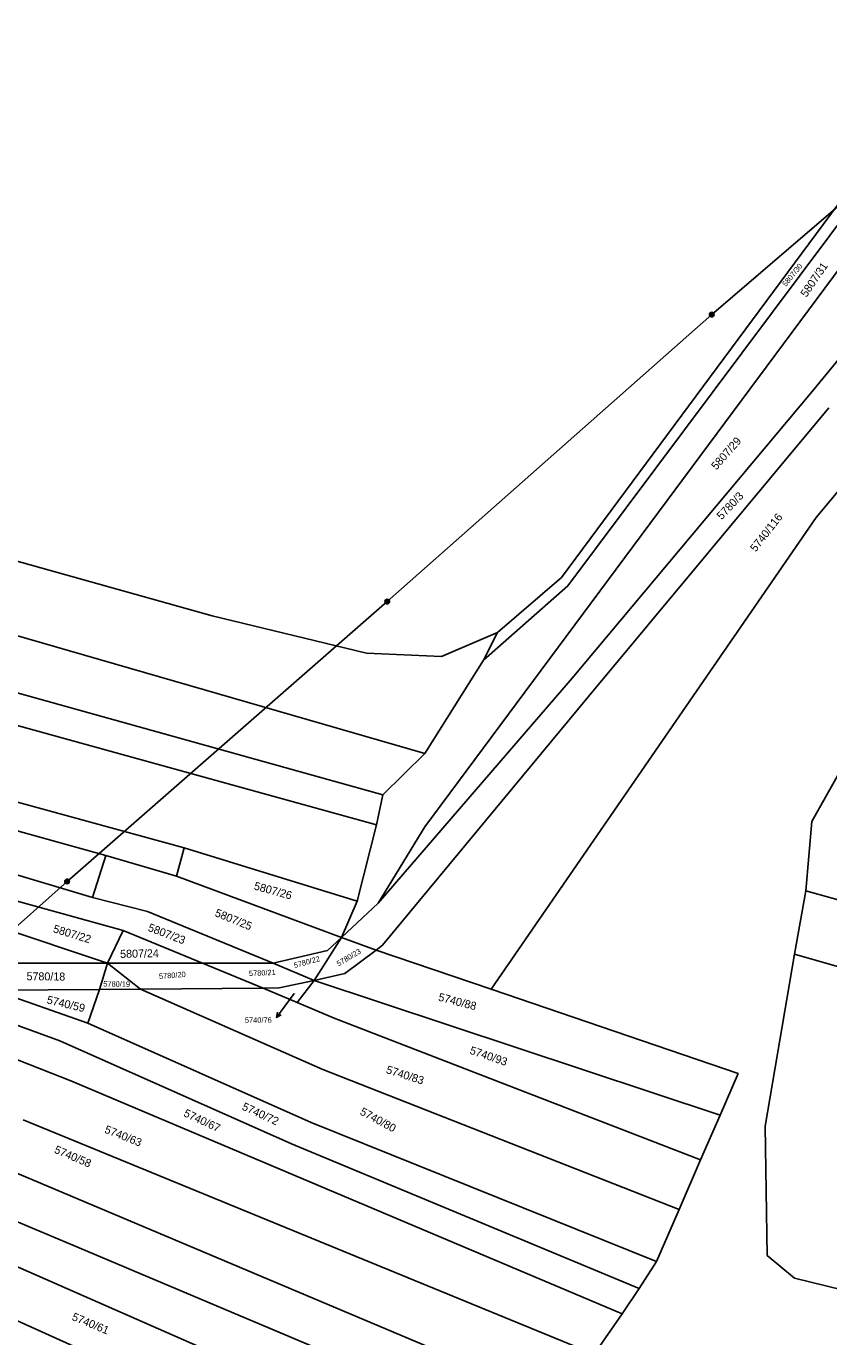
# Model space of a CAD drawing. Extents: x -593183 to -588034, y -1130415 to -1124994.
# Drawn here: x -590690.1 to -590519.7, y -1126413 to -1126134.5 of the extents above; entities that cross this region are included whole.
import ezdxf

# ---------------------------------------------------------------- set-up
doc = ezdxf.new("R2010")
doc.units = 0
for name, color, linetype in [('Vrstva 1', 7, 'Continuous'), ('Vrstva 12', 7, 'Continuous'), ('Vrstva 16', 7, 'Continuous'), ('Vrstva 18', 7, 'Continuous'), ('Vrstva 25', 7, 'Continuous'), ('Vrstva 26', 7, 'Continuous')]:
    doc.layers.add(name, color=color, linetype=linetype)

msp = doc.modelspace()

# ---------------------------------------------------------------- linework, layer by layer
at = {"layer": 'Vrstva 1'}
for p, q in [((-590523.15, -1126212.13), (-590475.78, -1126154.19)), ((-590522.36, -1126238.93), (-590453.24, -1126155.83)), ((-590512.77, -1126165.71), (-590576.4, -1126251.65)), ((-590512.08, -1126169.11), (-590575.06, -1126253.41)), ((-590508.2, -1126173.57), (-590605.47, -1126304.65)), ((-590605.41, -1126289.04), (-590877.18, -1126210.58)), ((-590574.12, -1126273.04), (-590523.15, -1126212.13)), ((-590570.68, -1126276.93), (-590519.64, -1126215.62)), ((-590729.81, -1126237.56), (-590650.61, -1126259.82)), ((-590591.38, -1126339.14), (-590522.36, -1126238.93)), ((-590614.32, -1126297.84), (-590803.74, -1126244.96)), ((-590576.4, -1126251.65), (-590590.01, -1126263.32)), ((-590494.48, -1126252.26), (-590523.28, -1126303.48)), ((-590575.06, -1126253.41), (-590592.98, -1126269.25)), ((-590650.61, -1126259.82), (-590617.83, -1126267.73)), ((-590601.86, -1126268.44), (-590590.01, -1126263.32)), ((-590590.01, -1126263.32), (-590592.98, -1126269.25)), ((-590617.83, -1126267.73), (-590601.86, -1126268.44)), ((-590592.98, -1126269.25), (-590605.41, -1126289.04)), ((-590615.36, -1126320.86), (-590574.12, -1126273.04)), ((-590716.75, -1126276.25), (-590615.68, -1126304.21)), ((-590614.43, -1126329.81), (-590570.68, -1126276.93)), ((-590673.18, -1126310.74), (-590790.18, -1126278.29)), ((-590791.45, -1126284.93), (-590676, -1126319.65)), ((-590656.58, -1126309.12), (-590730.91, -1126288.67)), ((-590605.41, -1126289.04), (-590614.32, -1126297.84)), ((-590672.86, -1126333.61), (-590790.41, -1126294.11)), ((-590615.68, -1126304.21), (-590614.32, -1126297.84)), ((-590753.33, -1126303.42), (-590669.49, -1126326.69)), ((-590615.68, -1126304.21), (-590619.78, -1126320.41)), ((-590605.47, -1126304.65), (-590615.36, -1126320.86)), ((-590523.28, -1126303.48), (-590524.53, -1126318.24)), ((-590676, -1126319.65), (-590673.18, -1126310.74)), ((-590673.18, -1126310.74), (-590658.2, -1126315.12)), ((-590658.2, -1126315.12), (-590656.58, -1126309.12)), ((-590619.78, -1126320.41), (-590656.58, -1126309.12)), ((-590658.2, -1126315.12), (-590623.11, -1126328.12)), ((-590524.53, -1126318.24), (-590526.93, -1126331.67)), ((-590524.53, -1126318.24), (-590483.27, -1126329.68)), ((-590664.3, -1126322.6), (-590676, -1126319.65)), ((-590619.78, -1126320.41), (-590623.11, -1126328.12)), ((-590623.11, -1126328.12), (-590615.36, -1126320.86)), ((-590637.62, -1126333.61), (-590664.3, -1126322.6)), ((-590672.86, -1126333.61), (-590669.49, -1126326.69)), ((-590669.49, -1126326.69), (-590652.63, -1126333.61)), ((-590623.11, -1126328.12), (-590628.95, -1126337.25)), ((-590626.11, -1126330.93), (-590623.11, -1126328.12)), ((-590623.11, -1126328.12), (-590615.79, -1126330.83)), ((-590615.79, -1126330.83), (-590614.43, -1126329.81)), ((-590637.62, -1126333.61), (-590626.11, -1126330.93)), ((-590622.42, -1126335.82), (-590615.79, -1126330.83)), ((-590615.79, -1126330.83), (-590591.38, -1126339.14)), ((-590526.93, -1126331.67), (-590533.13, -1126368.2)), ((-590452.97, -1126353.12), (-590526.93, -1126331.67)), ((-590712.29, -1126333.6), (-590672.86, -1126333.61)), ((-590674.5, -1126339.17), (-590672.86, -1126333.61)), ((-590672.86, -1126333.61), (-590652.63, -1126333.61)), ((-590665.84, -1126339.1), (-590672.86, -1126333.61)), ((-590652.63, -1126333.61), (-590637.62, -1126333.61)), ((-590652.63, -1126333.61), (-590639.75, -1126338.9)), ((-590628.95, -1126337.25), (-590637.62, -1126333.61)), ((-590628.95, -1126337.25), (-590622.42, -1126335.82)), ((-590665.84, -1126339.1), (-590639.75, -1126338.9)), ((-590639.75, -1126338.9), (-590636.36, -1126338.87)), ((-590639.75, -1126338.9), (-590632.53, -1126341.95)), ((-590636.36, -1126338.87), (-590628.95, -1126337.25)), ((-590628.95, -1126337.25), (-590632.53, -1126341.95)), ((-590542.68, -1126365.93), (-590628.95, -1126337.25)), ((-590729.43, -1126339.6), (-590680.59, -1126358.58)), ((-590712.14, -1126339.46), (-590682.95, -1126350.12)), ((-590696.89, -1126339.34), (-590674.5, -1126339.17)), ((-590676.97, -1126346.32), (-590696.89, -1126339.34)), ((-590676.97, -1126346.32), (-590674.5, -1126339.17)), ((-590674.5, -1126339.17), (-590665.84, -1126339.1)), ((-590627.1, -1126356.18), (-590665.84, -1126339.1)), ((-590591.38, -1126339.14), (-590538.88, -1126357.03)), ((-590632.53, -1126341.95), (-590624.71, -1126345.32)), ((-590676.97, -1126346.32), (-590629.59, -1126367.49)), ((-590624.71, -1126345.32), (-590546.92, -1126375.4)), ((-590682.95, -1126350.12), (-590633.73, -1126371.98)), ((-590551.43, -1126385.93), (-590627.1, -1126356.18)), ((-590538.88, -1126357.03), (-590542.68, -1126365.93)), ((-590680.59, -1126358.58), (-590563.56, -1126408.13)), ((-590546.92, -1126375.4), (-590542.68, -1126365.93)), ((-590569.48, -1126416.7), (-590690.73, -1126366.9)), ((-590629.59, -1126367.49), (-590556.23, -1126396.96)), ((-590533.13, -1126368.2), (-590532.7, -1126395.71)), ((-590633.73, -1126371.98), (-590559.91, -1126402.75)), ((-590694.8, -1126377.08), (-590576.13, -1126427.16)), ((-590546.92, -1126375.4), (-590551.43, -1126385.93)), ((-590678.85, -1126394.12), (-590711.03, -1126380.58)), ((-590556.23, -1126396.96), (-590551.43, -1126385.93)), ((-590581.36, -1126435.17), (-590678.85, -1126394.12)), ((-590696.05, -1126396.35), (-590616.54, -1126431.2)), ((-590559.91, -1126402.75), (-590556.23, -1126396.96)), ((-590532.7, -1126395.71), (-590526.91, -1126400.51)), ((-590707.5, -1126402.59), (-590622.26, -1126440.97)), ((-590559.91, -1126402.75), (-590563.56, -1126408.13)), ((-590526.91, -1126400.51), (-590504.58, -1126406.02)), ((-590563.56, -1126408.13), (-590569.48, -1126416.7))]:
    msp.add_line(p, q, dxfattribs=at)
at = {"layer": 'Vrstva 12'}
for p, q in [((-590544.51, -1126195.8), (-590473.11, -1126134.52)), ((-590613.41, -1126256.77), (-590544.51, -1126195.8)), ((-590681.4, -1126316.22), (-590613.41, -1126256.77)), ((-590752.57, -1126379.54), (-590681.4, -1126316.22))]:
    msp.add_line(p, q, dxfattribs=at)
at = {"layer": 'Vrstva 16'}
msp.add_line((-590633.21, -1126340.08), (-590635.16, -1126342.71), dxfattribs=at)
at = {"layer": 'Vrstva 25'}
msp.add_line((-590635.16, -1126342.71), (-590636.95, -1126345.12), dxfattribs=at)
msp.add_lwpolyline([(-590635.95, -1126344.61), (-590636.95, -1126345.12), (-590636.75, -1126344.02)], dxfattribs=at)
at = {"layer": 'Vrstva 26'}
for centre, radius in [((-590544.51, -1126195.8), 0.5), ((-590544.51, -1126195.8), 0.3), ((-590544.51, -1126195.8), 0.15), ((-590613.41, -1126256.77), 0.5), ((-590613.41, -1126256.77), 0.3), ((-590613.41, -1126256.77), 0.15), ((-590681.4, -1126316.22), 0.5), ((-590681.4, -1126316.22), 0.3), ((-590681.4, -1126316.22), 0.15)]:
    msp.add_circle(centre, radius, dxfattribs=at)

# ---------------------------------------------------------------- texts
at = {"layer": 'Vrstva 16'}
msp.add_text('5740/76', height=1.14, dxfattribs=at).set_placement((-590643.64, -1126346.26))
at = {"layer": 'Vrstva 18'}
for s, height, rotation, p in [('5807/30', 1.14, 50.7889, (-590528.76, -1126189.93)), ('5807/31', 1.7, 55.6533, (-590524.39, -1126192.23)), ('5807/29', 1.7, 48.6805, (-590543.52, -1126228.92)), ('5780/3', 1.7, 46.5409, (-590542.4, -1126239.51)), ('5740/116', 1.7, 52.1829, (-590535.17, -1126246.34)), ('5807/26', 1.7, 344.6833, (-590641.85, -1126317.92)), ('5807/25', 1.7, 337.8336, (-590650.18, -1126323.55)), ('5807/22', 1.7, 343.0333, (-590684.5, -1126327.01)), ('5807/23', 1.7, 339.0742, (-590664.38, -1126326.69)), ('5807/24', 1.7, 1.1132, (-590670.13, -1126332.48)), ('5780/22', 1.14, 15.4502, (-590633.09, -1126334.67)), ('5780/23', 1.14, 30.7788, (-590623.75, -1126334.31)), ('5780/18', 1.7, 359.5268, (-590690.03, -1126337.23)), ('5780/20', 1.14, 4.4412, (-590661.86, -1126336.96)), ('5780/21', 1.14, 2.4512, (-590642.76, -1126336.34)), ('5780/19', 1.14, 359.0987, (-590673.73, -1126338.55)), ('5740/59', 1.7, 346.6162, (-590685.83, -1126342.13)), ('5740/88', 1.7, 345.2808, (-590602.69, -1126341.53)), ('5740/93', 1.7, 341.2672, (-590596.04, -1126352.81)), ('5740/83', 1.7, 342.4659, (-590613.79, -1126356.93)), ('5740/72', 1.7, 335.1638, (-590644.41, -1126364.66)), ('5740/67', 1.7, 334.8843, (-590656.81, -1126366.05)), ('5740/80', 1.7, 331.4439, (-590619.37, -1126365.66)), ('5740/63', 1.7, 338.3019, (-590673.6, -1126369.57)), ('5740/58', 1.7, 336.8612, (-590684.29, -1126373.84)), ('5740/61', 1.7, 337.4393, (-590680.53, -1126409.37))]:
    msp.add_text(s, height=height, rotation=rotation, dxfattribs=at).set_placement(p)
msp.add_text('5740/76', height=0.1, dxfattribs=at).set_placement((-590633.21, -1126340.08))

doc.saveas('drawing.dxf')
